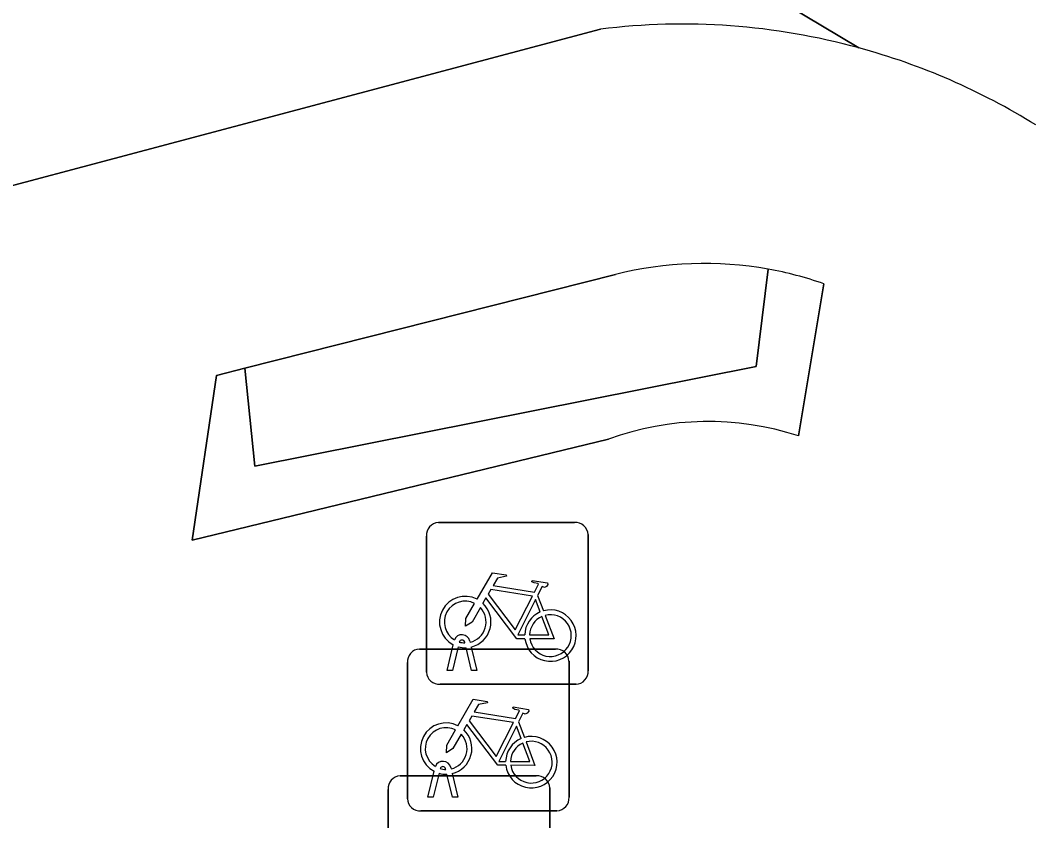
# Model space of a CAD drawing. Extents: x 160663 to 161506, y 382245 to 383291.
# Drawn here: x 161105.17 to 161111.45, y 383237.88 to 383242.82 of the extents above; entities that cross this region are included whole.
import ezdxf

# ---------------------------------------------------------------- set-up
doc = ezdxf.new("R2010")
doc.units = 0
for name, color, linetype in [('IMGEO_Fietsenrek', 7, 'Continuous'), ('IMGEO_Fietspad_gesloten', 7, 'Continuous'), ('IMGEO_Groenvoorziening', 7, 'Continuous'), ('IMGEO_Haag', 7, 'Continuous'), ('IMGEO_Voetpad_open', 7, 'Continuous')]:
    doc.layers.add(name, color=color, linetype=linetype)

msp = doc.modelspace()

# ---------------------------------------------------------------- linework, layer by layer
at = {"layer": 'IMGEO_Fietsenrek'}
for p, q in [((161107.7559, 383239.7195), (161108.5968, 383239.7195)), ((161108.5968, 383239.7195), (161107.7559, 383239.7195)), ((161107.6815, 383238.7949), (161107.6815, 383239.6358)), ((161107.6815, 383239.6358), (161107.6815, 383238.7949)), ((161108.6805, 383239.6451), (161108.6805, 383238.8042)), ((161108.6805, 383238.8042), (161108.6805, 383239.6451)), ((161108.3682, 383239.2692), (161108.4045, 383239.174)), ((161107.9189, 383238.9759), (161107.9179, 383238.9802)), ((161107.9496, 383238.9874), (161107.9514, 383238.9795)), ((161107.6379, 383238.9375), (161108.4788, 383238.9375)), ((161108.4788, 383238.9375), (161107.6379, 383238.9375)), ((161107.8085, 383238.8043), (161107.8468, 383238.9643)), ((161107.8772, 383238.9521), (161107.8419, 383238.8043)), ((161107.96, 383238.8043), (161107.9261, 383238.946)), ((161107.9584, 383238.9503), (161107.9934, 383238.8043)), ((161107.5635, 383238.0129), (161107.5635, 383238.8538)), ((161107.5635, 383238.8538), (161107.5635, 383238.0129)), ((161108.5625, 383238.8631), (161108.5625, 383238.0222)), ((161108.5625, 383238.0222), (161108.5625, 383238.8631)), ((161107.8419, 383238.8043), (161107.8085, 383238.8043)), ((161107.9934, 383238.8043), (161107.96, 383238.8043)), ((161108.6061, 383238.7205), (161107.7652, 383238.7205)), ((161107.7652, 383238.7205), (161108.6061, 383238.7205)), ((161108.2502, 383238.4872), (161108.2865, 383238.392)), ((161107.5189, 383238.1545), (161108.3598, 383238.1545)), ((161108.3598, 383238.1545), (161107.5189, 383238.1545)), ((161107.6905, 383238.0223), (161107.7288, 383238.1823)), ((161107.7592, 383238.1701), (161107.7239, 383238.0223)), ((161107.8009, 383238.1939), (161107.7999, 383238.1982)), ((161107.842, 383238.0223), (161107.8081, 383238.164)), ((161107.8316, 383238.2054), (161107.8334, 383238.1975)), ((161107.8404, 383238.1683), (161107.8754, 383238.0223)), ((161107.4445, 383237.2299), (161107.4445, 383238.0708)), ((161107.4445, 383238.0708), (161107.4445, 383237.2299)), ((161108.4435, 383238.0801), (161108.4435, 383237.2392)), ((161108.4435, 383237.2392), (161108.4435, 383238.0801)), ((161107.7239, 383238.0223), (161107.6905, 383238.0223)), ((161107.8754, 383238.0223), (161107.842, 383238.0223)), ((161108.4881, 383237.9385), (161107.6472, 383237.9385)), ((161107.6472, 383237.9385), (161108.4881, 383237.9385))]:
    msp.add_line(p, q, dxfattribs=at)
for points in [[(161107.9941, 383239.2462), (161108.0888, 383239.4097), (161108.175, 383239.3959), (161108.1767, 383239.3872), (161108.1206, 383239.3763), (161108.0944, 383239.331), (161108.3496, 383239.2902)], [(161108.3496, 383239.2902), (161108.3746, 383239.339), (161108.3695, 383239.343), (161108.3463, 383239.3467), (161108.3336, 383239.3542), (161108.3326, 383239.3573), (161108.3348, 383239.3619), (161108.4296, 383239.3468), (161108.4319, 383239.3365), (161108.4225, 383239.3241), (161108.4101, 383239.3177), (161108.3956, 383239.3239), (161108.3682, 383239.2692)], [(161108.3367, 383239.265), (161108.0799, 383239.306), (161108.0632, 383239.2772), (161108.2302, 383239.0569), (161108.3367, 383239.265)], [(161108.0148, 383239.1937), (161107.9632, 383239.1045), (161107.9233, 383239.0785), (161107.9245, 383239.126), (161107.979, 383239.2202)], [(161108.2898, 383239.0015), (161108.2401, 383239.0016), (161108.0494, 383239.2533), (161108.0304, 383239.2205)], [(161108.3847, 383239.167), (161108.3554, 383239.2438), (161108.246, 383239.0257), (161108.2887, 383239.0256)], [(161108.3187, 383239.0255), (161108.4386, 383239.0253), (161108.3954, 383239.1389)], [(161108.4152, 383239.1458), (161108.4702, 383239.0012), (161108.3201, 383239.0015)], [(161107.8761, 383238.4642), (161107.9708, 383238.6277), (161108.057, 383238.6139), (161108.0587, 383238.6052), (161108.0026, 383238.5943), (161107.9764, 383238.549), (161108.2316, 383238.5082)], [(161108.2316, 383238.5082), (161108.2566, 383238.557), (161108.2515, 383238.561), (161108.2283, 383238.5647), (161108.2156, 383238.5722), (161108.2146, 383238.5753), (161108.2168, 383238.5799), (161108.3116, 383238.5648), (161108.3139, 383238.5545), (161108.3045, 383238.5421), (161108.2921, 383238.5357), (161108.2776, 383238.5419), (161108.2502, 383238.4872)], [(161108.1718, 383238.2195), (161108.1221, 383238.2196), (161107.9314, 383238.4713), (161107.9124, 383238.4385)], [(161108.2187, 383238.483), (161107.9619, 383238.524), (161107.9452, 383238.4952), (161108.1122, 383238.2749), (161108.2187, 383238.483)], [(161107.8968, 383238.4117), (161107.8452, 383238.3225), (161107.8053, 383238.2965), (161107.8065, 383238.344), (161107.861, 383238.4382)], [(161108.2667, 383238.385), (161108.2374, 383238.4618), (161108.128, 383238.2437), (161108.1707, 383238.2436)], [(161108.2007, 383238.2435), (161108.3206, 383238.2433), (161108.2774, 383238.3569)], [(161108.2972, 383238.3638), (161108.3522, 383238.2192), (161108.2021, 383238.2195)]]:
    msp.add_lwpolyline(points, dxfattribs=at)
for centre, radius, start, end in [((161107.7592, 383239.6416), 0.0779, 92.4484, 184.28452), ((161107.7592, 383239.6416), 0.0779, 92.4484, 184.28452), ((161108.6026, 383239.6418), 0.0779, 2.4484, 94.28452), ((161108.6026, 383239.6418), 0.0779, 2.4484, 94.28452), ((161107.9211, 383239.1049), 0.159, 62.67661, 242.13685), ((161107.9211, 383239.1049), 0.129, 63.31916, 238.90302), ((161107.9211, 383239.1049), 0.159, 283.5766, 46.60424), ((161107.9211, 383239.1049), 0.129, 283.60429, 43.43025), ((161108.4477, 383239.0209), 0.159, 113.3408, 178.32165), ((161108.4477, 383239.0209), 0.159, 187.0065, 105.77075), ((161108.4477, 383239.0209), 0.129, 113.92302, 177.95563), ((161108.4477, 383239.0209), 0.129, 188.67146, 104.58832), ((161107.9009, 383238.9763), 0.0499, 12.8025, 158.69338), ((161107.9009, 383238.9763), 0.0174, 12.8025, 163.45023), ((161107.9211, 383239.1049), 0.129, 253.41502, 269.02044), ((161107.6412, 383238.8596), 0.0779, 92.4484, 184.28452), ((161107.6412, 383238.8596), 0.0779, 92.4484, 184.28452), ((161107.9211, 383239.1049), 0.159, 253.99666, 271.78671), ((161108.4846, 383238.8598), 0.0779, 2.4484, 94.28452), ((161108.4846, 383238.8598), 0.0779, 2.4484, 94.28452), ((161107.7594, 383238.7982), 0.0779, 182.4484, 274.28452), ((161107.7594, 383238.7982), 0.0779, 182.4484, 274.28452), ((161108.6028, 383238.7984), 0.0779, 272.4484, 4.28452), ((161108.6028, 383238.7984), 0.0779, 272.4484, 4.28452), ((161107.8031, 383238.3229), 0.159, 62.67661, 242.13685), ((161107.8031, 383238.3229), 0.129, 63.31916, 238.90302), ((161107.8031, 383238.3229), 0.129, 283.60429, 43.43025), ((161107.8031, 383238.3229), 0.159, 283.5766, 46.60424), ((161108.3297, 383238.2389), 0.159, 113.3408, 178.32165), ((161108.3297, 383238.2389), 0.159, 187.0065, 105.77075), ((161108.3297, 383238.2389), 0.129, 113.92302, 177.95563), ((161108.3297, 383238.2389), 0.129, 188.67146, 104.58832), ((161107.7829, 383238.1943), 0.0499, 12.8025, 158.69338), ((161107.5222, 383238.0766), 0.0779, 92.4484, 184.28452), ((161107.5222, 383238.0766), 0.0779, 92.4484, 184.28452), ((161107.8031, 383238.3229), 0.159, 253.99666, 271.78671), ((161107.7829, 383238.1943), 0.0174, 12.8025, 163.45023), ((161107.8031, 383238.3229), 0.129, 253.41502, 269.02044), ((161108.3656, 383238.0768), 0.0779, 2.4484, 94.28452), ((161108.3656, 383238.0768), 0.0779, 2.4484, 94.28452), ((161107.6414, 383238.0162), 0.0779, 182.4484, 274.28452), ((161107.6414, 383238.0162), 0.0779, 182.4484, 274.28452), ((161108.4848, 383238.0164), 0.0779, 272.4484, 4.28452), ((161108.4848, 383238.0164), 0.0779, 272.4484, 4.28452)]:
    msp.add_arc(centre, radius, start, end, dxfattribs=at)
at = {"layer": 'IMGEO_Fietspad_gesloten'}
for points in [[(161099.49, 383248.88), (161107.307, 383244.472), (161110.354, 383242.652)], [(161110.354, 383242.652), (161107.307, 383244.472), (161100.742, 383242.846), (161082.289, 383237.91)], [(161082.387, 383235.845), (161087.246, 383237.053), (161101.999, 383240.973), (161108.757, 383242.768)]]:
    msp.add_lwpolyline(points, dxfattribs=at)
for centre, radius, start, end in [((161109.2642, 383238.7002), 4.0993, 74.58321, 97.10789), ((161109.2846, 383238.7035), 4.0908, 58.08845, 74.84543)]:
    msp.add_arc(centre, radius, start, end, dxfattribs=at)
at = {"layer": 'IMGEO_Groenvoorziening'}
for points in [[(161109.794, 383241.285), (161109.719, 383240.684), (161106.62, 383240.067), (161106.559, 383240.674), (161106.383, 383240.629), (161106.233, 383239.61), (161108.807, 383240.235)], [(161108.849, 383241.253), (161106.559, 383240.674), (161106.62, 383240.067), (161109.719, 383240.684), (161109.794, 383241.285)], [(161109.98, 383240.255), (161110.137, 383241.195)]]:
    msp.add_lwpolyline(points, dxfattribs=at)
for centre, radius, start, end in [((161109.3969, 383239.0432), 2.2767, 79.95445, 103.92442), ((161109.4086, 383239.1175), 2.2015, 70.67807, 79.91704), ((161109.4225, 383238.5443), 1.7993, 71.94973, 110.0039)]:
    msp.add_arc(centre, radius, start, end, dxfattribs=at)
at = {"layer": 'IMGEO_Haag'}
msp.add_lwpolyline([(161108.849, 383241.253), (161106.559, 383240.674), (161106.62, 383240.067), (161109.719, 383240.684), (161109.794, 383241.285)], dxfattribs=at)
msp.add_arc((161109.3969, 383239.0432), 2.2767, 79.95445, 103.92442, dxfattribs=at)
at = {"layer": 'IMGEO_Voetpad_open'}
for points in [[(161108.757, 383242.768), (161101.999, 383240.973), (161087.246, 383237.053), (161087.446, 383236.334), (161102.028, 383240.375), (161102.076, 383239.358), (161099.622, 383238.686), (161099.899, 383234.449), (161102.458, 383234.114), (161102.524, 383233.079), (161105.293, 383232.709), (161105.423, 383233.702), (161109.18, 383233.208), (161109.047, 383232.207), (161110.653, 383231.992), (161110.778, 383233.055), (161111.067, 383233.013), (161114.546, 383232.508)], [(161108.807, 383240.235), (161106.233, 383239.61), (161106.383, 383240.629), (161106.559, 383240.674), (161108.849, 383241.253)], [(161110.137, 383241.195), (161109.98, 383240.255)]]:
    msp.add_lwpolyline(points, dxfattribs=at)
for centre, radius, start, end in [((161109.2642, 383238.7002), 4.0993, 74.58321, 97.10789), ((161109.2846, 383238.7035), 4.0908, 58.08845, 74.84543), ((161109.3969, 383239.0432), 2.2767, 79.95445, 103.92442), ((161109.4086, 383239.1175), 2.2015, 70.67807, 79.91704), ((161109.4225, 383238.5443), 1.7993, 71.94973, 110.0039)]:
    msp.add_arc(centre, radius, start, end, dxfattribs=at)

doc.saveas('drawing.dxf')
